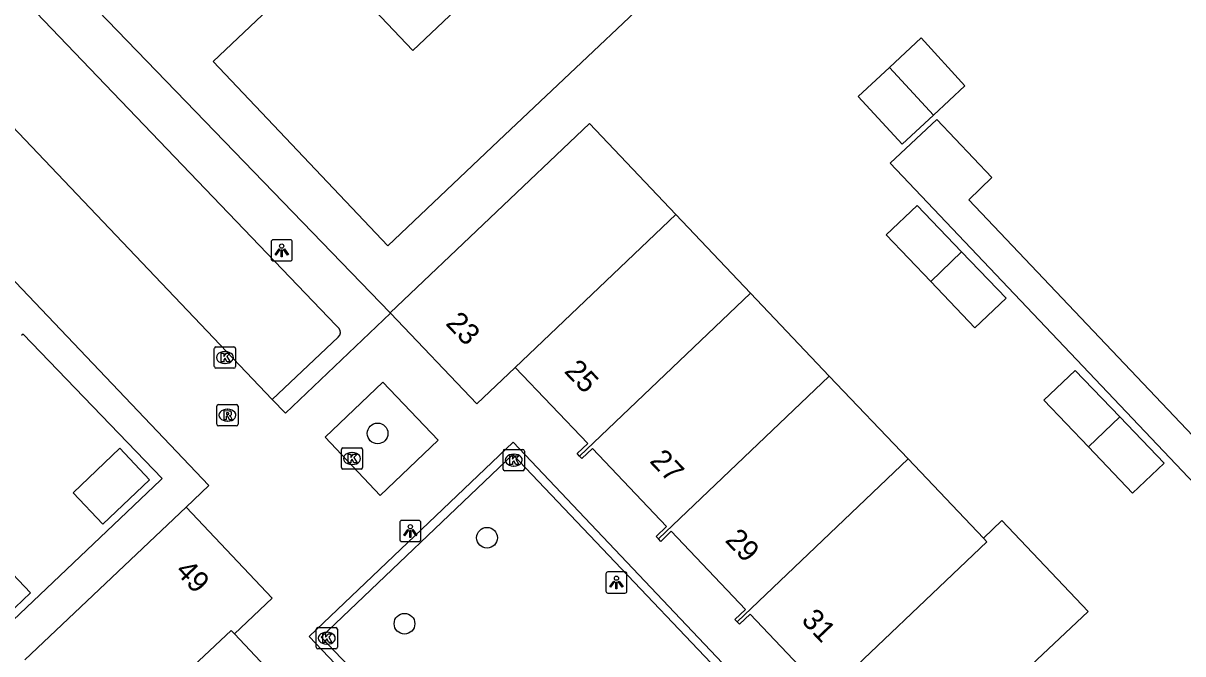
# Model space of a CAD drawing. Extents: x 162532 to 163264, y 381233 to 382042.
# Drawn here: x 163058.7 to 163113.5, y 381420.9 to 381450.7 of the extents above; entities that cross this region are included whole.
import ezdxf

# ---------------------------------------------------------------- set-up
doc = ezdxf.new("R2010")
doc.units = 0
for name, color, linetype in [('IMGEO_Boom', 7, 'Continuous'), ('IMGEO_Groenvoorziening', 7, 'Continuous'), ('IMGEO_Kolk', 7, 'Continuous'), ('IMGEO_Lichtpunt', 7, 'Continuous'), ('IMGEO_Pand', 7, 'Continuous'), ('IMGEO_Pand_nummerreeks', 7, 'Continuous'), ('IMGEO_Parkeervlak_open', 7, 'Continuous'), ('IMGEO_Rijbaan_lokaal_open', 7, 'Continuous'), ('IMGEO_Rioolput', 7, 'Continuous'), ('IMGEO_Voetpad_gesloten', 7, 'Continuous'), ('IMGEO_Voetpad_open', 7, 'Continuous')]:
    doc.layers.add(name, color=color, linetype=linetype)

msp = doc.modelspace()

# ---------------------------------------------------------------- linework, layer by layer
at = {"layer": 'IMGEO_Boom'}
for centre in [(163075.448, 381431.324), (163080.611, 381426.4), (163076.716, 381422.341)]:
    msp.add_circle(centre, 0.489, dxfattribs=at)
at = {"layer": 'IMGEO_Groenvoorziening'}
msp.add_lwpolyline([(163076.039, 381437.018), (163040.156, 381474.136)], dxfattribs=at)
at = {"layer": 'IMGEO_Kolk'}
for p, q in [((163067.741, 381434.48), (163067.741, 381435.332)), ((163067.816, 381435.406), (163068.668, 381435.406)), ((163068.229, 381435.186), (163068.254, 381435.186)), ((163068.742, 381435.332), (163068.742, 381434.48)), ((163068.668, 381434.406), (163067.816, 381434.406)), ((163068.252, 381434.626), (163068.227, 381434.626)), ((163073.738, 381429.712), (163073.738, 381430.564)), ((163073.813, 381430.638), (163074.665, 381430.638)), ((163074.739, 381430.564), (163074.739, 381429.712)), ((163081.448, 381430.564), (163082.3, 381430.564)), ((163074.226, 381430.418), (163074.251, 381430.418)), ((163081.373, 381429.638), (163081.373, 381430.49)), ((163081.861, 381430.344), (163081.886, 381430.344)), ((163082.374, 381430.49), (163082.374, 381429.638)), ((163074.665, 381429.638), (163073.813, 381429.638)), ((163074.249, 381429.858), (163074.224, 381429.858)), ((163082.3, 381429.564), (163081.448, 381429.564)), ((163081.884, 381429.784), (163081.859, 381429.784)), ((163072.549, 381421.23), (163072.549, 381422.082)), ((163072.624, 381422.156), (163073.476, 381422.156)), ((163073.037, 381421.936), (163073.062, 381421.936)), ((163073.55, 381422.082), (163073.55, 381421.23)), ((163073.06, 381421.376), (163073.035, 381421.376)), ((163073.476, 381421.156), (163072.624, 381421.156))]:
    msp.add_line(p, q, dxfattribs=at)
for points in [[(163067.741, 381434.48), (163067.741, 381435.332)], [(163067.816, 381435.406), (163068.668, 381435.406)], [(163068.062, 381435.106), (163068.185, 381435.106), (163068.185, 381434.955), (163068.315, 381435.106), (163068.479, 381435.106), (163068.333, 381434.955), (163068.486, 381434.706), (163068.334, 381434.706), (163068.249, 381434.87), (163068.185, 381434.803), (163068.185, 381434.706), (163068.062, 381434.706), (163068.062, 381435.106)], [(163068.742, 381435.332), (163068.742, 381434.48)], [(163068.668, 381434.406), (163067.816, 381434.406)], [(163073.738, 381429.712), (163073.738, 381430.564)], [(163073.813, 381430.638), (163074.665, 381430.638)], [(163074.739, 381430.564), (163074.739, 381429.712)], [(163081.448, 381430.564), (163082.3, 381430.564)], [(163074.059, 381430.338), (163074.182, 381430.338), (163074.182, 381430.187), (163074.312, 381430.338), (163074.476, 381430.338), (163074.33, 381430.187), (163074.483, 381429.938), (163074.331, 381429.938), (163074.246, 381430.102), (163074.182, 381430.035), (163074.182, 381429.938), (163074.059, 381429.938), (163074.059, 381430.338)], [(163081.373, 381429.638), (163081.373, 381430.49)], [(163081.694, 381430.264), (163081.817, 381430.264), (163081.817, 381430.113), (163081.947, 381430.264), (163082.111, 381430.264), (163081.965, 381430.113), (163082.118, 381429.864), (163081.966, 381429.864), (163081.881, 381430.028), (163081.817, 381429.961), (163081.817, 381429.864), (163081.694, 381429.864), (163081.694, 381430.264)], [(163082.374, 381430.49), (163082.374, 381429.638)], [(163074.665, 381429.638), (163073.813, 381429.638)], [(163082.3, 381429.564), (163081.448, 381429.564)], [(163072.549, 381421.23), (163072.549, 381422.082)], [(163072.624, 381422.156), (163073.476, 381422.156)], [(163072.87, 381421.856), (163072.993, 381421.856), (163072.993, 381421.705), (163073.123, 381421.856), (163073.287, 381421.856), (163073.141, 381421.705), (163073.294, 381421.456), (163073.142, 381421.456), (163073.057, 381421.62), (163072.993, 381421.553), (163072.993, 381421.456), (163072.87, 381421.456), (163072.87, 381421.856)], [(163073.55, 381422.082), (163073.55, 381421.23)], [(163073.476, 381421.156), (163072.624, 381421.156)]]:
    msp.add_lwpolyline(points, dxfattribs=at)
for centre, start, end in [((163067.818, 381435.33), 91.552, 178.448), ((163067.818, 381435.33), 91.552, 178.448), ((163068.666, 381435.33), 1.552, 88.448), ((163068.666, 381435.33), 1.552, 88.448), ((163067.818, 381434.482), 181.552, 268.448), ((163067.818, 381434.482), 181.552, 268.448), ((163068.666, 381434.482), 271.552, 358.448), ((163068.666, 381434.482), 271.552, 358.448), ((163073.815, 381430.562), 91.552, 178.448), ((163073.815, 381430.562), 91.552, 178.448), ((163074.663, 381430.562), 1.552, 88.448), ((163074.663, 381430.562), 1.552, 88.448), ((163081.45, 381430.488), 91.552, 178.448), ((163081.45, 381430.488), 91.552, 178.448), ((163082.298, 381430.488), 1.552, 88.448), ((163082.298, 381430.488), 1.552, 88.448), ((163073.815, 381429.714), 181.552, 268.448), ((163073.815, 381429.714), 181.552, 268.448), ((163074.663, 381429.714), 271.552, 358.448), ((163074.663, 381429.714), 271.552, 358.448), ((163081.45, 381429.64), 181.552, 268.448), ((163081.45, 381429.64), 181.552, 268.448), ((163082.298, 381429.64), 271.552, 358.448), ((163082.298, 381429.64), 271.552, 358.448), ((163072.626, 381422.08), 91.552, 178.448), ((163072.626, 381422.08), 91.552, 178.448), ((163073.474, 381422.08), 1.552, 88.448), ((163073.474, 381422.08), 1.552, 88.448), ((163072.626, 381421.232), 181.552, 268.448), ((163072.626, 381421.232), 181.552, 268.448), ((163073.474, 381421.232), 271.552, 358.448), ((163073.474, 381421.232), 271.552, 358.448)]:
    msp.add_arc(centre, 0.0765, start, end, dxfattribs=at)
for centre, major_axis, ratio, start_param, end_param in [((163068.228, 381434.906), (-0.387, 0.002), 0.722429, 4.712389, 7.853982), ((163068.253, 381434.906), (-0.39, 0.002), 0.717154, 1.570796, 4.712389), ((163074.225, 381430.138), (-0.387, 0.002), 0.722429, 4.712389, 7.853982), ((163074.25, 381430.138), (-0.39, 0.002), 0.717154, 1.570796, 4.712389), ((163081.86, 381430.064), (-0.387, 0.002), 0.722429, 4.712389, 7.853982), ((163081.885, 381430.064), (-0.39, 0.002), 0.717154, 1.570796, 4.712389), ((163073.036, 381421.656), (-0.387, 0.002), 0.722429, 4.712389, 7.853982), ((163073.061, 381421.656), (-0.39, 0.002), 0.717154, 1.570796, 4.712389)]:
    msp.add_ellipse(centre, major_axis=major_axis, ratio=ratio, start_param=start_param, end_param=end_param, dxfattribs=at)
at = {"layer": 'IMGEO_Lichtpunt'}
for p, q in [((163071.325, 381440.465), (163070.517, 381440.465)), ((163071.325, 381440.465), (163070.517, 381440.465)), ((163070.423, 381440.37), (163070.423, 381439.563)), ((163070.423, 381440.37), (163070.423, 381439.563)), ((163071.419, 381439.563), (163071.419, 381440.37)), ((163071.419, 381439.563), (163071.419, 381440.37)), ((163070.517, 381439.469), (163071.325, 381439.469)), ((163070.517, 381439.469), (163071.325, 381439.469)), ((163076.493, 381427.119), (163076.493, 381426.312)), ((163076.493, 381427.119), (163076.493, 381426.312)), ((163077.395, 381427.214), (163076.587, 381427.214)), ((163077.395, 381427.214), (163076.587, 381427.214)), ((163077.489, 381426.312), (163077.489, 381427.119)), ((163077.489, 381426.312), (163077.489, 381427.119)), ((163076.587, 381426.218), (163077.395, 381426.218)), ((163076.587, 381426.218), (163077.395, 381426.218)), ((163086.221, 381424.69), (163086.221, 381423.883)), ((163086.221, 381424.69), (163086.221, 381423.883)), ((163087.123, 381424.785), (163086.315, 381424.785)), ((163087.123, 381424.785), (163086.315, 381424.785)), ((163087.217, 381423.883), (163087.217, 381424.69)), ((163087.217, 381423.883), (163087.217, 381424.69)), ((163086.315, 381423.789), (163087.123, 381423.789)), ((163086.315, 381423.789), (163087.123, 381423.789))]:
    msp.add_line(p, q, dxfattribs=at)
for points in [[(163070.797, 381440.034), (163070.836, 381440.006), (163070.648, 381439.744), (163070.61, 381439.771), (163070.797, 381440.034)], [(163070.899, 381439.986), (163070.946, 381439.986), (163070.946, 381439.664), (163070.899, 381439.664), (163070.899, 381439.986)], [(163071.009, 381440.006), (163071.047, 381440.033), (163071.234, 381439.771), (163071.195, 381439.743), (163071.009, 381440.006)], [(163076.867, 381426.783), (163076.906, 381426.755), (163076.718, 381426.493), (163076.68, 381426.52), (163076.867, 381426.783)], [(163076.969, 381426.735), (163077.016, 381426.735), (163077.016, 381426.413), (163076.969, 381426.413), (163076.969, 381426.735)], [(163077.079, 381426.755), (163077.117, 381426.782), (163077.304, 381426.52), (163077.265, 381426.492), (163077.079, 381426.755)], [(163086.595, 381424.354), (163086.634, 381424.326), (163086.446, 381424.064), (163086.408, 381424.091), (163086.595, 381424.354)], [(163086.697, 381424.306), (163086.744, 381424.306), (163086.744, 381423.984), (163086.697, 381423.984), (163086.697, 381424.306)], [(163086.807, 381424.326), (163086.845, 381424.353), (163087.032, 381424.091), (163086.993, 381424.063), (163086.807, 381424.326)]]:
    msp.add_lwpolyline(points, dxfattribs=at)
for centre in [(163070.922, 381440.168), (163076.992, 381426.917), (163086.72, 381424.488)]:
    msp.add_circle(centre, 0.0994, dxfattribs=at)
for centre, start, end in [((163070.517, 381440.37), 90, 180), ((163070.517, 381440.37), 90, 180), ((163071.325, 381440.37), 0, 90), ((163071.325, 381440.37), 0, 90), ((163070.517, 381439.563), 180, 270), ((163070.517, 381439.563), 180, 270), ((163071.325, 381439.563), 270, 0), ((163071.325, 381439.563), 270, 360), ((163076.587, 381427.119), 90, 180), ((163076.587, 381427.119), 90, 180), ((163077.395, 381427.119), 0, 90), ((163077.395, 381427.119), 0, 90), ((163076.587, 381426.312), 180, 270), ((163076.587, 381426.312), 180, 270), ((163077.395, 381426.312), 270, 0), ((163077.395, 381426.312), 270, 360), ((163086.315, 381424.69), 90, 180), ((163086.315, 381424.69), 90, 180), ((163087.123, 381424.69), 0, 90), ((163087.123, 381424.69), 0, 90), ((163086.315, 381423.883), 180, 270), ((163086.315, 381423.883), 180, 270), ((163087.123, 381423.883), 270, 0), ((163087.123, 381423.883), 270, 360)]:
    msp.add_arc(centre, 0.0946, start, end, dxfattribs=at)
at = {"layer": 'IMGEO_Pand'}
for points in [[(163077.113, 381449.4), (163072.914, 381453.833), (163067.688, 381448.883), (163075.928, 381440.184), (163081.154, 381445.134), (163091.515, 381454.948), (163087.474, 381459.214), (163077.113, 381449.4)], [(163101.683, 381446.355), (163103.169, 381447.728), (163101.104, 381449.998), (163099.604, 381448.605)], [(163099.604, 381448.605), (163098.122, 381447.229), (163100.198, 381444.982), (163101.683, 381446.355)], [(163101.683, 381446.355), (163099.604, 381448.605)], [(163089.529, 381441.652), (163085.444, 381445.952), (163076.039, 381437.018)], [(163103.013, 381439.9), (163100.911, 381442.086), (163099.444, 381440.704), (163101.552, 381438.495)], [(163081.945, 381434.441), (163089.529, 381441.652)], [(163093.052, 381437.943), (163089.529, 381441.652)], [(163101.552, 381438.495), (163103.013, 381439.9)], [(163101.552, 381438.495), (163103.641, 381436.307), (163105.115, 381437.714), (163103.013, 381439.9)], [(163093.052, 381437.943), (163084.983, 381430.253)], [(163096.767, 381434.031), (163093.052, 381437.943)], [(163076.039, 381437.018), (163076.058, 381436.998)], [(163081.945, 381434.441), (163080.137, 381432.722), (163076.058, 381436.998)], [(163084.983, 381430.253), (163084.871, 381430.37), (163085.369, 381430.841), (163081.945, 381434.441)], [(163096.767, 381434.031), (163088.698, 381426.344)], [(163100.485, 381430.118), (163096.767, 381434.031)], [(163110.476, 381432.104), (163108.377, 381434.296), (163106.891, 381432.892), (163108.997, 381430.689)], [(163108.997, 381430.689), (163110.476, 381432.104)], [(163108.997, 381430.689), (163111.08, 381428.509), (163112.574, 381429.912), (163110.476, 381432.104)], [(163061.073, 381428.524), (163063.282, 381430.629), (163064.687, 381429.134), (163062.483, 381427.04), (163061.073, 381428.524)], [(163088.698, 381426.344), (163088.587, 381426.46), (163089.085, 381426.933), (163085.592, 381430.606), (163085.094, 381430.136), (163084.983, 381430.253)], [(163100.485, 381430.118), (163092.418, 381422.43)], [(163104.037, 381426.378), (163100.485, 381430.118)], [(163058.801, 381420.628), (163066.405, 381427.84)], [(163066.405, 381427.84), (163070.475, 381423.547), (163068.693, 381421.855)], [(163106.288, 381420.378), (163108.981, 381422.924), (163104.909, 381427.207), (163104.037, 381426.378)], [(163092.418, 381422.43), (163092.306, 381422.547), (163092.808, 381423.018), (163089.304, 381426.703), (163088.808, 381426.228), (163088.698, 381426.344)], [(163104.037, 381426.378), (163104.2, 381426.206), (163096.135, 381418.519)], [(163055.478, 381423.193), (163057.666, 381425.278), (163059.071, 381423.799), (163056.882, 381421.719)], [(163096.135, 381418.519), (163096.023, 381418.636), (163096.53, 381419.105), (163093.03, 381422.785), (163092.529, 381422.313), (163092.418, 381422.43)], [(163062.522, 381416.706), (163062.691, 381416.528), (163068.531, 381422.026), (163068.693, 381421.855)], [(163068.693, 381421.855), (163072.106, 381418.229), (163072.597, 381418.701), (163072.711, 381418.582)]]:
    msp.add_lwpolyline(points, dxfattribs=at)
at = {"layer": 'IMGEO_Parkeervlak_open'}
for points in [[(163073.617, 381436.286), (163073.489, 381436.42), (163058.244, 381452.35)], [(163070.478, 381432.925), (163073.591, 381435.864)]]:
    msp.add_lwpolyline(points, dxfattribs=at)
msp.add_arc((163073.387, 381436.088), 0.304, 312.3372, 40.6115, dxfattribs=at)
at = {"layer": 'IMGEO_Rijbaan_lokaal_open'}
for points in [[(163031.899, 381466.309), (163067.48, 381428.86), (163066.405, 381427.84)], [(163054.489, 381449.708), (163070.478, 381432.925)], [(163076.058, 381436.998), (163071.096, 381432.278), (163070.478, 381432.925)], [(163075.693, 381433.739), (163072.972, 381431.149), (163075.57, 381428.397), (163078.306, 381431.003), (163075.693, 381433.739)], [(163072.212, 381421.739), (163086.945, 381406.255), (163096.528, 381415.411), (163081.847, 381430.905), (163072.212, 381421.739)]]:
    msp.add_lwpolyline(points, dxfattribs=at)
at = {"layer": 'IMGEO_Rioolput'}
for p, q in [((163067.859, 381431.757), (163067.859, 381432.609)), ((163067.934, 381432.683), (163068.786, 381432.683)), ((163068.347, 381432.463), (163068.372, 381432.463)), ((163068.86, 381432.609), (163068.86, 381431.757)), ((163068.786, 381431.683), (163067.934, 381431.683)), ((163068.37, 381431.903), (163068.345, 381431.903))]:
    msp.add_line(p, q, dxfattribs=at)
for points in [[(163067.859, 381431.757), (163067.859, 381432.609)], [(163067.934, 381432.683), (163068.786, 381432.683)], [(163068.448, 381432.381), (163068.196, 381432.383), (163068.196, 381431.983)], [(163068.374, 381432.302), (163068.32, 381432.302), (163068.32, 381432.221)], [(163068.32, 381432.221), (163068.372, 381432.221)], [(163068.86, 381432.609), (163068.86, 381431.757)], [(163068.786, 381431.683), (163067.934, 381431.683)], [(163068.196, 381431.983), (163068.32, 381431.983), (163068.32, 381432.145), (163068.331, 381432.145)], [(163068.378, 381432.116), (163068.449, 381431.983), (163068.589, 381431.983), (163068.524, 381432.109)]]:
    msp.add_lwpolyline(points, dxfattribs=at)
for centre, radius, start, end in [((163067.936, 381432.607), 0.0765, 91.552, 178.448), ((163067.936, 381432.607), 0.0765, 91.552, 178.448), ((163068.356, 381432.41), 0.19, 274.7715, 282.9687), ((163068.38, 381432.206), 0.0964, 77.0061, 93.1865), ((163068.394, 381432.263), 0.0378, 276.6634, 79.6772), ((163068.447, 381432.271), 0.109, 350.3612, 89.416), ((163068.445, 381432.271), 0.112, 277.5842, 350.9817), ((163068.784, 381432.607), 0.0765, 1.552, 88.448), ((163068.784, 381432.607), 0.0765, 1.552, 88.448), ((163067.936, 381431.759), 0.0765, 181.552, 268.448), ((163067.936, 381431.759), 0.0765, 181.552, 268.448), ((163068.33, 381432.092), 0.0533, 26.0293, 88.6989), ((163068.429, 381432.056), 0.108, 29.5134, 73.7905), ((163068.784, 381431.759), 0.0765, 271.552, 358.448), ((163068.784, 381431.759), 0.0765, 271.552, 358.448)]:
    msp.add_arc(centre, radius, start, end, dxfattribs=at)
for centre, major_axis, ratio, start_param, end_param in [((163068.346, 381432.183), (-0.387, 0.002), 0.722429, 4.712389, 7.853982), ((163068.371, 381432.183), (-0.39, 0.002), 0.717154, 1.570796, 4.712389)]:
    msp.add_ellipse(centre, major_axis=major_axis, ratio=ratio, start_param=start_param, end_param=end_param, dxfattribs=at)
at = {"layer": 'IMGEO_Voetpad_gesloten'}
msp.add_lwpolyline([(163096.002, 381415.414), (163086.952, 381406.828), (163072.791, 381421.702), (163081.828, 381430.321), (163096.002, 381415.414)], dxfattribs=at)
at = {"layer": 'IMGEO_Voetpad_open'}
for points in [[(163103.975, 381407.635), (163120.964, 381423.789), (163103.352, 381442.348), (163104.44, 381443.399), (163101.838, 381446.151), (163099.639, 381444.087), (163118.413, 381424.299), (163110.091, 381416.37), (163110.01, 381416.456)], [(163037.334, 381402.645), (163065.195, 381429.116), (163065.276, 381429.193), (163058.711, 381436.008), (163058.639, 381435.939)]]:
    msp.add_lwpolyline(points, dxfattribs=at)

# ---------------------------------------------------------------- texts
at = {"layer": 'IMGEO_Pand_nummerreeks'}
for s, rotation, p in [('23', 313.6477, (163078.62, 381436.486)), ('25', 313.5675, (163084.215, 381434.23)), ('27', 313.5618, (163088.244, 381429.993)), ('29', 313.556, (163091.804, 381426.25)), ('49', 313.4701, (163065.855, 381424.786)), ('31', 313.5618, (163095.405, 381422.464))]:
    msp.add_text(s, height=1, rotation=rotation, dxfattribs=at).set_placement(p)

doc.saveas('drawing.dxf')
